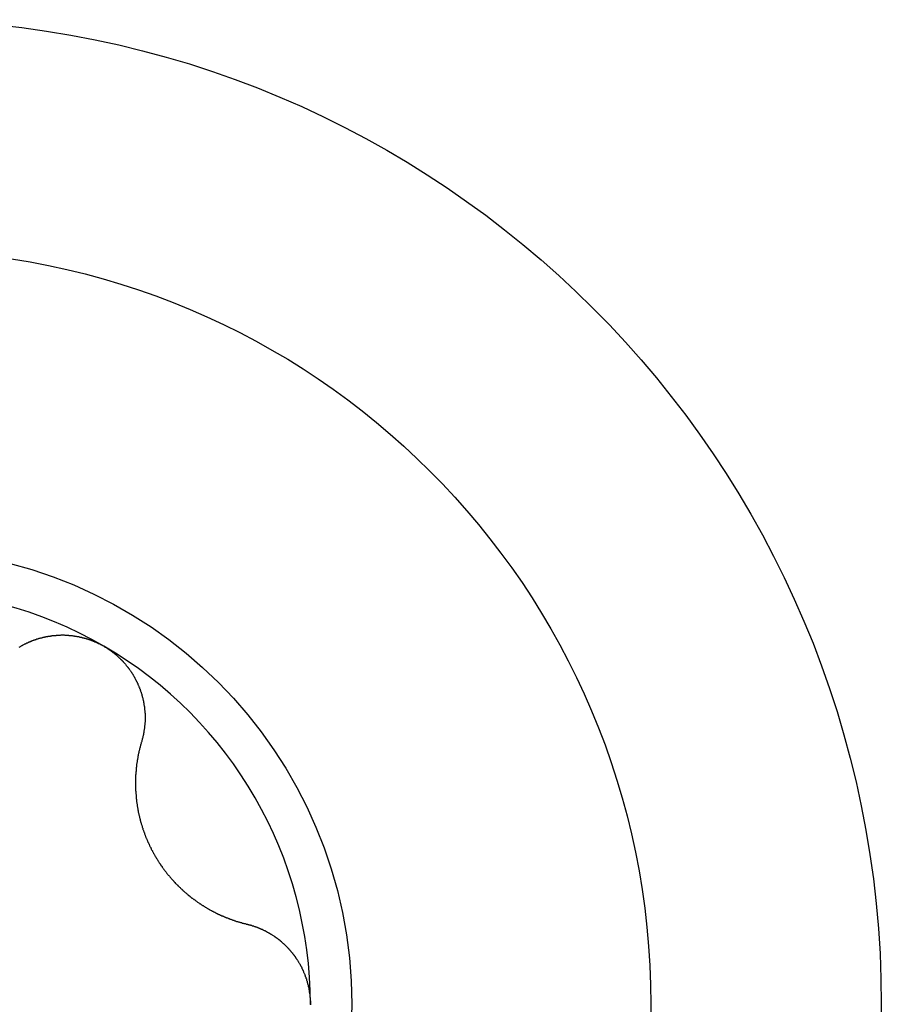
# Model space of a CAD drawing. Extents: x 1107 to 4046, y 937 to 3355.
# Tile 841 of 861: x 3324.69 to 3328.8, y 2390.21 to 2394.91. Entities that reach past the tile are written whole.
import ezdxf

# ---------------------------------------------------------------- set-up
doc = ezdxf.new("R2010")
doc.units = 0
doc.layers.add('KF_VIDA_L___C_LEFT', color=7, linetype='CONTINUOUS')

# ---------------------------------------------------------------- blocks, each defined once
blk = doc.blocks.new('KF_VIDA_L___C_LEFT')
at = {"layer": 'KF_VIDA_L___C_LEFT'}
for points in [[(435.386, 702.705, 0), (435.388, 702.706, 0), (435.389, 702.707, 0), (435.391, 702.708, 0), (435.393, 702.709, 0), (435.394, 702.71, 0), (435.396, 702.711, 0), (435.398, 702.712, 0), (435.4, 702.713, 0), (435.401, 702.714, 0), (435.403, 702.715, 0), (435.405, 702.716, 0), (435.407, 702.717, 0), (435.408, 702.718, 0), (435.41, 702.719, 0), (435.412, 702.72, 0), (435.414, 702.72, 0), (435.415, 702.721, 0), (435.417, 702.722, 0), (435.419, 702.723, 0), (435.421, 702.724, 0), (435.422, 702.725, 0), (435.424, 702.726, 0), (435.426, 702.726, 0), (435.428, 702.727, 0), (435.43, 702.728, 0), (435.431, 702.729, 0), (435.433, 702.73, 0), (435.435, 702.73, 0), (435.437, 702.731, 0), (435.439, 702.732, 0), (435.44, 702.733, 0), (435.442, 702.733, 0), (435.444, 702.734, 0), (435.446, 702.735, 0), (435.448, 702.736, 0), (435.45, 702.736, 0), (435.451, 702.737, 0), (435.453, 702.738, 0), (435.455, 702.738, 0), (435.457, 702.739, 0), (435.459, 702.74, 0), (435.461, 702.74, 0), (435.463, 702.741, 0), (435.465, 702.742, 0), (435.467, 702.742, 0), (435.468, 702.743, 0), (435.47, 702.744, 0), (435.472, 702.744, 0), (435.474, 702.745, 0), (435.476, 702.745, 0), (435.478, 702.746, 0), (435.48, 702.747, 0), (435.482, 702.747, 0), (435.484, 702.748, 0), (435.486, 702.748, 0), (435.488, 702.749, 0), (435.49, 702.749, 0), (435.492, 702.75, 0), (435.494, 702.75, 0), (435.496, 702.751, 0), (435.498, 702.751, 0), (435.5, 702.752, 0), (435.502, 702.752, 0), (435.504, 702.753, 0), (435.506, 702.753, 0), (435.508, 702.754, 0), (435.51, 702.754, 0), (435.512, 702.754, 0), (435.514, 702.755, 0), (435.516, 702.755, 0), (435.518, 702.756, 0), (435.52, 702.756, 0), (435.522, 702.756, 0), (435.524, 702.757, 0), (435.526, 702.757, 0), (435.528, 702.757, 0), (435.531, 702.758, 0), (435.533, 702.758, 0), (435.535, 702.758, 0), (435.537, 702.759, 0), (435.539, 702.759, 0), (435.541, 702.759, 0), (435.543, 702.76, 0), (435.545, 702.76, 0), (435.547, 702.76, 0), (435.549, 702.76, 0), (435.551, 702.761, 0), (435.554, 702.761, 0), (435.556, 702.761, 0), (435.558, 702.761, 0), (435.56, 702.761, 0), (435.562, 702.761, 0), (435.564, 702.762, 0), (435.566, 702.762, 0), (435.568, 702.762, 0), (435.571, 702.762, 0), (435.573, 702.762, 0), (435.575, 702.762, 0), (435.577, 702.762, 0), (435.579, 702.762, 0), (435.581, 702.762, 0), (435.583, 702.762, 0), (435.585, 702.763, 0), (435.588, 702.763, 0), (435.59, 702.763, 0), (435.592, 702.763, 0), (435.594, 702.763, 0), (435.596, 702.763, 0), (435.598, 702.763, 0), (435.6, 702.763, 0), (435.603, 702.762, 0), (435.605, 702.762, 0), (435.607, 702.762, 0), (435.609, 702.762, 0), (435.611, 702.762, 0), (435.613, 702.762, 0), (435.615, 702.762, 0), (435.618, 702.762, 0), (435.62, 702.762, 0), (435.622, 702.761, 0), (435.624, 702.761, 0), (435.626, 702.761, 0), (435.628, 702.761, 0), (435.631, 702.761, 0), (435.633, 702.76, 0), (435.635, 702.76, 0), (435.637, 702.76, 0), (435.639, 702.76, 0), (435.641, 702.759, 0), (435.643, 702.759, 0), (435.646, 702.759, 0), (435.648, 702.759, 0), (435.65, 702.758, 0), (435.652, 702.758, 0), (435.654, 702.758, 0), (435.656, 702.757, 0), (435.658, 702.757, 0), (435.66, 702.756, 0), (435.663, 702.756, 0), (435.665, 702.756, 0), (435.667, 702.755, 0), (435.669, 702.755, 0), (435.671, 702.754, 0), (435.673, 702.754, 0), (435.675, 702.753, 0), (435.677, 702.753, 0), (435.68, 702.752, 0), (435.682, 702.752, 0), (435.684, 702.751, 0), (435.686, 702.751, 0), (435.688, 702.75, 0), (435.69, 702.75, 0), (435.692, 702.749, 0), (435.694, 702.749, 0), (435.696, 702.748, 0), (435.698, 702.748, 0), (435.7, 702.747, 0), (435.703, 702.746, 0), (435.705, 702.746, 0), (435.707, 702.745, 0), (435.709, 702.745, 0), (435.711, 702.744, 0), (435.713, 702.743, 0), (435.715, 702.743, 0), (435.717, 702.742, 0), (435.719, 702.741, 0), (435.721, 702.741, 0), (435.723, 702.74, 0), (435.725, 702.739, 0), (435.727, 702.738, 0), (435.729, 702.738, 0), (435.731, 702.737, 0), (435.733, 702.736, 0), (435.735, 702.735, 0), (435.737, 702.735, 0), (435.739, 702.734, 0), (435.741, 702.733, 0), (435.743, 702.732, 0), (435.745, 702.731, 0), (435.747, 702.73, 0), (435.749, 702.73, 0), (435.751, 702.729, 0), (435.753, 702.728, 0), (435.755, 702.727, 0), (435.757, 702.726, 0), (435.759, 702.725, 0), (435.761, 702.724, 0), (435.763, 702.723, 0), (435.765, 702.722, 0), (435.767, 702.722, 0), (435.768, 702.721, 0), (435.77, 702.72, 0), (435.772, 702.719, 0), (435.774, 702.718, 0), (435.776, 702.717, 0), (435.778, 702.716, 0), (435.78, 702.715, 0), (435.782, 702.714, 0), (435.783, 702.713, 0), (435.785, 702.712, 0), (435.787, 702.711, 0), (435.789, 702.71, 0)], [(435.789, 702.71, 0), (435.791, 702.708, 0), (435.793, 702.707, 0), (435.794, 702.706, 0), (435.796, 702.705, 0), (435.798, 702.704, 0), (435.8, 702.703, 0), (435.802, 702.702, 0), (435.803, 702.701, 0), (435.805, 702.7, 0), (435.807, 702.698, 0), (435.809, 702.697, 0), (435.811, 702.696, 0), (435.812, 702.695, 0), (435.814, 702.694, 0), (435.816, 702.692, 0), (435.818, 702.691, 0), (435.819, 702.69, 0), (435.821, 702.689, 0), (435.823, 702.688, 0), (435.825, 702.686, 0), (435.826, 702.685, 0), (435.828, 702.684, 0), (435.83, 702.682, 0), (435.831, 702.681, 0), (435.833, 702.68, 0), (435.835, 702.678, 0), (435.836, 702.677, 0), (435.838, 702.676, 0), (435.84, 702.674, 0), (435.841, 702.673, 0), (435.843, 702.672, 0), (435.845, 702.67, 0), (435.846, 702.669, 0), (435.848, 702.668, 0), (435.85, 702.666, 0), (435.851, 702.665, 0), (435.853, 702.663, 0), (435.855, 702.662, 0), (435.856, 702.66, 0), (435.858, 702.659, 0), (435.859, 702.657, 0), (435.861, 702.656, 0), (435.863, 702.654, 0), (435.864, 702.653, 0), (435.866, 702.652, 0), (435.867, 702.65, 0), (435.869, 702.648, 0), (435.87, 702.647, 0), (435.872, 702.645, 0), (435.873, 702.644, 0), (435.875, 702.642, 0), (435.876, 702.641, 0), (435.878, 702.639, 0), (435.879, 702.638, 0), (435.881, 702.636, 0), (435.882, 702.634, 0), (435.884, 702.633, 0), (435.885, 702.631, 0), (435.887, 702.63, 0), (435.888, 702.628, 0), (435.889, 702.626, 0), (435.891, 702.625, 0), (435.892, 702.623, 0), (435.894, 702.621, 0), (435.895, 702.62, 0), (435.896, 702.618, 0), (435.898, 702.616, 0), (435.899, 702.615, 0), (435.901, 702.613, 0), (435.902, 702.611, 0), (435.903, 702.61, 0), (435.905, 702.608, 0), (435.906, 702.606, 0), (435.907, 702.605, 0), (435.908, 702.603, 0), (435.91, 702.601, 0), (435.911, 702.599, 0), (435.912, 702.598, 0), (435.914, 702.596, 0), (435.915, 702.594, 0), (435.916, 702.592, 0), (435.917, 702.591, 0), (435.918, 702.589, 0), (435.92, 702.587, 0), (435.921, 702.585, 0), (435.922, 702.583, 0), (435.923, 702.582, 0), (435.924, 702.58, 0), (435.926, 702.578, 0), (435.927, 702.576, 0), (435.928, 702.574, 0), (435.929, 702.572, 0), (435.93, 702.571, 0), (435.931, 702.569, 0), (435.932, 702.567, 0), (435.933, 702.565, 0), (435.934, 702.563, 0), (435.935, 702.561, 0), (435.936, 702.56, 0), (435.937, 702.558, 0), (435.938, 702.556, 0), (435.939, 702.554, 0), (435.94, 702.552, 0), (435.941, 702.55, 0), (435.942, 702.548, 0), (435.943, 702.546, 0), (435.944, 702.544, 0), (435.945, 702.542, 0), (435.946, 702.541, 0), (435.947, 702.539, 0), (435.948, 702.537, 0), (435.949, 702.535, 0), (435.95, 702.533, 0), (435.951, 702.531, 0), (435.952, 702.529, 0), (435.952, 702.527, 0), (435.953, 702.525, 0), (435.954, 702.523, 0), (435.955, 702.521, 0), (435.956, 702.519, 0), (435.957, 702.517, 0), (435.957, 702.515, 0), (435.958, 702.513, 0), (435.959, 702.512, 0), (435.96, 702.51, 0), (435.96, 702.508, 0), (435.961, 702.506, 0), (435.962, 702.504, 0), (435.963, 702.502, 0), (435.963, 702.5, 0), (435.964, 702.498, 0), (435.965, 702.496, 0), (435.965, 702.494, 0), (435.966, 702.492, 0), (435.967, 702.49, 0), (435.967, 702.488, 0), (435.968, 702.486, 0), (435.969, 702.484, 0), (435.969, 702.482, 0), (435.97, 702.48, 0), (435.97, 702.478, 0), (435.971, 702.476, 0), (435.971, 702.474, 0), (435.972, 702.472, 0), (435.973, 702.47, 0), (435.973, 702.468, 0), (435.974, 702.466, 0), (435.974, 702.464, 0), (435.975, 702.462, 0), (435.975, 702.46, 0), (435.976, 702.458, 0), (435.976, 702.456, 0), (435.977, 702.454, 0), (435.977, 702.452, 0), (435.977, 702.45, 0), (435.978, 702.448, 0), (435.978, 702.446, 0), (435.979, 702.444, 0), (435.979, 702.442, 0), (435.979, 702.44, 0), (435.98, 702.439, 0), (435.98, 702.437, 0), (435.98, 702.435, 0), (435.981, 702.433, 0), (435.981, 702.431, 0), (435.981, 702.429, 0), (435.982, 702.427, 0), (435.982, 702.425, 0), (435.982, 702.423, 0), (435.983, 702.421, 0), (435.983, 702.419, 0), (435.983, 702.417, 0), (435.983, 702.415, 0), (435.984, 702.413, 0), (435.984, 702.411, 0), (435.984, 702.409, 0), (435.984, 702.407, 0), (435.984, 702.405, 0), (435.985, 702.403, 0), (435.985, 702.401, 0), (435.985, 702.399, 0), (435.985, 702.397, 0), (435.985, 702.395, 0), (435.985, 702.393, 0), (435.985, 702.391, 0), (435.986, 702.389, 0), (435.986, 702.388, 0), (435.986, 702.386, 0), (435.986, 702.384, 0), (435.986, 702.382, 0), (435.986, 702.38, 0), (435.986, 702.378, 0), (435.986, 702.376, 0), (435.986, 702.374, 0), (435.986, 702.372, 0), (435.986, 702.37, 0), (435.986, 702.368, 0), (435.986, 702.366, 0), (435.986, 702.364, 0), (435.986, 702.362, 0), (435.986, 702.36, 0), (435.986, 702.358, 0), (435.986, 702.356, 0), (435.986, 702.354, 0), (435.986, 702.352, 0), (435.986, 702.35, 0), (435.986, 702.348, 0), (435.986, 702.346, 0), (435.985, 702.344, 0), (435.985, 702.342, 0), (435.985, 702.34, 0), (435.985, 702.338, 0), (435.985, 702.336, 0), (435.985, 702.334, 0), (435.985, 702.332, 0), (435.984, 702.33, 0), (435.984, 702.328, 0), (435.984, 702.326, 0), (435.984, 702.324, 0), (435.983, 702.322, 0), (435.983, 702.32, 0), (435.983, 702.318, 0), (435.983, 702.316, 0), (435.982, 702.314, 0), (435.982, 702.312, 0), (435.982, 702.31, 0), (435.982, 702.308, 0), (435.981, 702.306, 0), (435.981, 702.304, 0), (435.981, 702.302, 0), (435.98, 702.3, 0), (435.98, 702.298, 0), (435.98, 702.296, 0), (435.979, 702.295, 0), (435.979, 702.293, 0), (435.979, 702.291, 0), (435.978, 702.289, 0), (435.978, 702.287, 0), (435.977, 702.285, 0), (435.977, 702.283, 0), (435.977, 702.281, 0), (435.976, 702.279, 0), (435.976, 702.277, 0), (435.975, 702.275, 0), (435.975, 702.273, 0), (435.974, 702.271, 0), (435.974, 702.269, 0), (435.973, 702.267, 0), (435.973, 702.265, 0), (435.972, 702.264, 0), (435.972, 702.262, 0), (435.971, 702.26, 0), (435.971, 702.258, 0), (435.97, 702.256, 0), (435.97, 702.254, 0)], [(435.97, 702.254, 0), (435.969, 702.252, 0), (435.968, 702.249, 0), (435.967, 702.247, 0), (435.967, 702.245, 0), (435.966, 702.242, 0), (435.966, 702.24, 0), (435.965, 702.238, 0), (435.964, 702.236, 0), (435.964, 702.233, 0), (435.963, 702.231, 0), (435.962, 702.229, 0), (435.962, 702.226, 0), (435.961, 702.224, 0), (435.961, 702.222, 0), (435.96, 702.219, 0), (435.959, 702.217, 0), (435.959, 702.214, 0), (435.958, 702.212, 0), (435.958, 702.21, 0), (435.957, 702.207, 0), (435.957, 702.205, 0), (435.956, 702.203, 0), (435.956, 702.2, 0), (435.955, 702.198, 0), (435.955, 702.196, 0), (435.954, 702.193, 0), (435.954, 702.191, 0), (435.953, 702.189, 0), (435.953, 702.186, 0), (435.952, 702.184, 0), (435.952, 702.182, 0), (435.952, 702.179, 0), (435.951, 702.177, 0), (435.951, 702.175, 0), (435.95, 702.172, 0), (435.95, 702.17, 0), (435.95, 702.167, 0), (435.949, 702.165, 0), (435.949, 702.163, 0), (435.948, 702.16, 0), (435.948, 702.158, 0), (435.948, 702.156, 0), (435.947, 702.153, 0), (435.947, 702.151, 0), (435.947, 702.149, 0), (435.946, 702.146, 0), (435.946, 702.144, 0), (435.946, 702.142, 0), (435.945, 702.139, 0), (435.945, 702.137, 0), (435.945, 702.134, 0), (435.945, 702.132, 0), (435.944, 702.13, 0), (435.944, 702.127, 0), (435.944, 702.125, 0), (435.944, 702.123, 0), (435.943, 702.12, 0), (435.943, 702.118, 0), (435.943, 702.116, 0), (435.943, 702.113, 0), (435.943, 702.111, 0), (435.942, 702.109, 0), (435.942, 702.106, 0), (435.942, 702.104, 0), (435.942, 702.102, 0), (435.942, 702.099, 0), (435.942, 702.097, 0), (435.941, 702.095, 0), (435.941, 702.092, 0), (435.941, 702.09, 0), (435.941, 702.088, 0), (435.941, 702.085, 0), (435.941, 702.083, 0), (435.941, 702.08, 0), (435.941, 702.078, 0), (435.941, 702.076, 0), (435.941, 702.073, 0), (435.941, 702.071, 0), (435.94, 702.068, 0), (435.94, 702.066, 0), (435.94, 702.064, 0), (435.94, 702.061, 0), (435.94, 702.059, 0), (435.94, 702.056, 0), (435.94, 702.054, 0), (435.94, 702.051, 0), (435.94, 702.049, 0), (435.94, 702.047, 0), (435.941, 702.044, 0), (435.941, 702.042, 0), (435.941, 702.039, 0), (435.941, 702.037, 0), (435.941, 702.034, 0), (435.941, 702.032, 0), (435.941, 702.029, 0), (435.941, 702.027, 0), (435.941, 702.024, 0), (435.941, 702.022, 0), (435.941, 702.019, 0), (435.942, 702.017, 0), (435.942, 702.014, 0), (435.942, 702.012, 0), (435.942, 702.009, 0), (435.942, 702.007, 0), (435.942, 702.004, 0), (435.943, 702.002, 0), (435.943, 701.999, 0), (435.943, 701.996, 0), (435.943, 701.994, 0), (435.943, 701.991, 0), (435.944, 701.989, 0), (435.944, 701.986, 0), (435.944, 701.984, 0), (435.944, 701.981, 0), (435.945, 701.979, 0), (435.945, 701.976, 0), (435.945, 701.973, 0), (435.946, 701.971, 0), (435.946, 701.968, 0), (435.946, 701.966, 0), (435.947, 701.963, 0), (435.947, 701.961, 0), (435.947, 701.958, 0), (435.948, 701.956, 0), (435.948, 701.953, 0), (435.948, 701.95, 0), (435.949, 701.948, 0), (435.949, 701.945, 0), (435.95, 701.943, 0), (435.95, 701.94, 0), (435.95, 701.938, 0), (435.951, 701.935, 0), (435.951, 701.932, 0), (435.952, 701.93, 0), (435.952, 701.927, 0), (435.953, 701.925, 0), (435.953, 701.922, 0), (435.954, 701.919, 0), (435.954, 701.917, 0), (435.955, 701.914, 0), (435.955, 701.912, 0), (435.956, 701.909, 0), (435.957, 701.907, 0), (435.957, 701.904, 0), (435.958, 701.901, 0), (435.958, 701.899, 0), (435.959, 701.896, 0), (435.959, 701.894, 0), (435.96, 701.891, 0), (435.961, 701.889, 0), (435.961, 701.886, 0), (435.962, 701.883, 0), (435.963, 701.881, 0), (435.963, 701.878, 0), (435.964, 701.876, 0), (435.965, 701.873, 0), (435.965, 701.871, 0), (435.966, 701.868, 0), (435.967, 701.866, 0), (435.968, 701.863, 0), (435.968, 701.861, 0), (435.969, 701.858, 0), (435.97, 701.855, 0), (435.971, 701.853, 0), (435.972, 701.85, 0), (435.972, 701.848, 0), (435.973, 701.845, 0), (435.974, 701.843, 0), (435.975, 701.84, 0), (435.976, 701.838, 0), (435.976, 701.835, 0), (435.977, 701.833, 0), (435.978, 701.83, 0), (435.979, 701.828, 0), (435.98, 701.825, 0), (435.981, 701.823, 0), (435.982, 701.82, 0), (435.983, 701.818, 0), (435.984, 701.815, 0), (435.984, 701.813, 0), (435.985, 701.81, 0), (435.986, 701.808, 0), (435.987, 701.805, 0), (435.988, 701.803, 0), (435.989, 701.8, 0), (435.99, 701.798, 0), (435.991, 701.795, 0), (435.992, 701.793, 0), (435.993, 701.791, 0), (435.994, 701.788, 0), (435.995, 701.786, 0), (435.996, 701.783, 0), (435.997, 701.781, 0), (435.998, 701.778, 0), (435.999, 701.776, 0), (436, 701.774, 0), (436.002, 701.771, 0), (436.003, 701.769, 0), (436.004, 701.766, 0), (436.005, 701.764, 0), (436.006, 701.762, 0), (436.007, 701.759, 0), (436.008, 701.757, 0), (436.009, 701.755, 0), (436.01, 701.752, 0), (436.012, 701.75, 0), (436.013, 701.748, 0), (436.014, 701.745, 0), (436.015, 701.743, 0), (436.016, 701.741, 0), (436.017, 701.738, 0), (436.019, 701.736, 0), (436.02, 701.734, 0), (436.021, 701.732, 0), (436.022, 701.729, 0), (436.023, 701.727, 0), (436.025, 701.725, 0), (436.026, 701.722, 0), (436.027, 701.72, 0), (436.028, 701.718, 0), (436.029, 701.716, 0), (436.031, 701.714, 0), (436.032, 701.711, 0), (436.033, 701.709, 0), (436.035, 701.707, 0), (436.036, 701.705, 0), (436.037, 701.703, 0), (436.038, 701.7, 0), (436.04, 701.698, 0), (436.041, 701.696, 0), (436.042, 701.694, 0), (436.044, 701.692, 0), (436.045, 701.689, 0), (436.047, 701.687, 0), (436.048, 701.685, 0), (436.049, 701.683, 0), (436.051, 701.681, 0), (436.052, 701.679, 0), (436.054, 701.676, 0), (436.055, 701.674, 0), (436.056, 701.672, 0), (436.058, 701.67, 0), (436.059, 701.668, 0), (436.061, 701.666, 0), (436.062, 701.663, 0), (436.064, 701.661, 0), (436.065, 701.659, 0), (436.067, 701.657, 0), (436.068, 701.655, 0), (436.07, 701.653, 0), (436.071, 701.651, 0), (436.073, 701.648, 0), (436.074, 701.646, 0), (436.076, 701.644, 0), (436.078, 701.642, 0), (436.079, 701.64, 0), (436.081, 701.638, 0), (436.082, 701.636, 0), (436.084, 701.634, 0), (436.086, 701.632, 0), (436.087, 701.63, 0), (436.089, 701.627, 0), (436.09, 701.625, 0), (436.092, 701.623, 0), (436.094, 701.621, 0), (436.095, 701.619, 0), (436.097, 701.617, 0), (436.099, 701.615, 0), (436.101, 701.613, 0), (436.102, 701.611, 0), (436.104, 701.609, 0), (436.106, 701.607, 0), (436.107, 701.605, 0), (436.109, 701.603, 0), (436.111, 701.601, 0), (436.113, 701.599, 0), (436.114, 701.597, 0), (436.116, 701.595, 0), (436.118, 701.593, 0), (436.12, 701.591, 0), (436.121, 701.589, 0), (436.123, 701.587, 0), (436.125, 701.585, 0), (436.127, 701.583, 0), (436.129, 701.581, 0), (436.13, 701.579, 0), (436.132, 701.577, 0), (436.134, 701.575, 0), (436.136, 701.574, 0), (436.138, 701.572, 0), (436.14, 701.57, 0), (436.142, 701.568, 0), (436.143, 701.566, 0), (436.145, 701.564, 0), (436.147, 701.562, 0), (436.149, 701.56, 0), (436.151, 701.559, 0), (436.153, 701.557, 0), (436.155, 701.555, 0), (436.157, 701.553, 0), (436.159, 701.551, 0), (436.161, 701.549, 0), (436.162, 701.548, 0), (436.164, 701.546, 0), (436.166, 701.544, 0), (436.168, 701.542, 0), (436.17, 701.541, 0), (436.172, 701.539, 0), (436.174, 701.537, 0), (436.176, 701.535, 0), (436.178, 701.534, 0), (436.18, 701.532, 0), (436.182, 701.53, 0), (436.184, 701.529, 0), (436.186, 701.527, 0), (436.188, 701.525, 0), (436.19, 701.523, 0), (436.192, 701.522, 0), (436.194, 701.52, 0), (436.196, 701.519, 0), (436.198, 701.517, 0), (436.2, 701.515, 0), (436.202, 701.514, 0), (436.204, 701.512, 0), (436.206, 701.51, 0), (436.208, 701.509, 0), (436.21, 701.507, 0), (436.212, 701.506, 0), (436.215, 701.504, 0), (436.217, 701.503, 0), (436.219, 701.501, 0), (436.221, 701.5, 0), (436.223, 701.498, 0), (436.225, 701.497, 0), (436.227, 701.495, 0), (436.229, 701.494, 0), (436.231, 701.492, 0), (436.233, 701.491, 0), (436.235, 701.489, 0), (436.237, 701.488, 0), (436.239, 701.486, 0), (436.242, 701.485, 0), (436.244, 701.483, 0), (436.246, 701.482, 0), (436.248, 701.48, 0), (436.25, 701.479, 0), (436.252, 701.478, 0), (436.254, 701.476, 0), (436.256, 701.475, 0), (436.258, 701.474, 0), (436.26, 701.472, 0), (436.263, 701.471, 0), (436.265, 701.47, 0), (436.267, 701.468, 0), (436.269, 701.467, 0), (436.271, 701.466, 0), (436.273, 701.464, 0), (436.275, 701.463, 0), (436.277, 701.462, 0), (436.279, 701.461, 0), (436.282, 701.459, 0), (436.284, 701.458, 0), (436.286, 701.457, 0), (436.288, 701.456, 0), (436.29, 701.454, 0), (436.292, 701.453, 0), (436.294, 701.452, 0), (436.296, 701.451, 0), (436.298, 701.45, 0), (436.301, 701.448, 0), (436.303, 701.447, 0), (436.305, 701.446, 0), (436.307, 701.445, 0), (436.309, 701.444, 0), (436.311, 701.443, 0), (436.313, 701.442, 0), (436.315, 701.441, 0), (436.317, 701.44, 0), (436.32, 701.439, 0), (436.322, 701.437, 0), (436.324, 701.436, 0), (436.326, 701.435, 0), (436.328, 701.434, 0), (436.33, 701.433, 0), (436.332, 701.432, 0), (436.334, 701.431, 0), (436.336, 701.43, 0), (436.338, 701.429, 0), (436.341, 701.428, 0), (436.343, 701.427, 0), (436.345, 701.426, 0), (436.347, 701.425, 0), (436.349, 701.424, 0), (436.351, 701.423, 0), (436.354, 701.422, 0), (436.356, 701.422, 0), (436.358, 701.421, 0), (436.36, 701.42, 0), (436.362, 701.419, 0), (436.364, 701.418, 0), (436.367, 701.417, 0), (436.369, 701.416, 0), (436.371, 701.415, 0), (436.373, 701.414, 0), (436.375, 701.413, 0), (436.378, 701.412, 0), (436.38, 701.412, 0), (436.382, 701.411, 0), (436.384, 701.41, 0), (436.387, 701.409, 0), (436.389, 701.408, 0), (436.391, 701.407, 0), (436.393, 701.406, 0), (436.395, 701.406, 0), (436.398, 701.405, 0), (436.4, 701.404, 0), (436.402, 701.403, 0), (436.405, 701.402, 0), (436.407, 701.402, 0), (436.409, 701.401, 0), (436.411, 701.4, 0), (436.414, 701.399, 0), (436.416, 701.399, 0), (436.418, 701.398, 0), (436.42, 701.397, 0), (436.423, 701.396, 0), (436.425, 701.396, 0), (436.427, 701.395, 0), (436.43, 701.394, 0), (436.432, 701.394, 0), (436.434, 701.393, 0), (436.437, 701.392, 0), (436.439, 701.392, 0), (436.441, 701.391, 0), (436.443, 701.39, 0), (436.446, 701.39, 0), (436.448, 701.389, 0), (436.45, 701.388, 0), (436.453, 701.388, 0), (436.455, 701.387, 0), (436.457, 701.386, 0), (436.46, 701.386, 0), (436.462, 701.385, 0), (436.464, 701.385, 0), (436.467, 701.384, 0), (436.469, 701.383, 0), (436.471, 701.383, 0)], [(436.471, 701.383, 0), (436.473, 701.382, 0), (436.475, 701.382, 0), (436.477, 701.381, 0), (436.479, 701.381, 0), (436.481, 701.38, 0), (436.483, 701.38, 0), (436.485, 701.379, 0), (436.487, 701.379, 0), (436.489, 701.378, 0), (436.491, 701.378, 0), (436.493, 701.377, 0), (436.494, 701.377, 0), (436.496, 701.376, 0), (436.498, 701.375, 0), (436.5, 701.375, 0), (436.502, 701.374, 0), (436.504, 701.374, 0), (436.506, 701.373, 0), (436.508, 701.372, 0), (436.51, 701.372, 0), (436.511, 701.371, 0), (436.513, 701.37, 0), (436.515, 701.37, 0), (436.517, 701.369, 0), (436.519, 701.368, 0), (436.521, 701.368, 0), (436.523, 701.367, 0), (436.524, 701.366, 0), (436.526, 701.365, 0), (436.528, 701.365, 0), (436.53, 701.364, 0), (436.532, 701.363, 0), (436.534, 701.362, 0), (436.536, 701.362, 0), (436.537, 701.361, 0), (436.539, 701.36, 0), (436.541, 701.359, 0), (436.543, 701.358, 0), (436.545, 701.358, 0), (436.546, 701.357, 0), (436.548, 701.356, 0), (436.55, 701.355, 0), (436.552, 701.354, 0), (436.554, 701.353, 0), (436.555, 701.352, 0), (436.557, 701.352, 0), (436.559, 701.351, 0), (436.561, 701.35, 0), (436.562, 701.349, 0), (436.564, 701.348, 0), (436.566, 701.347, 0), (436.568, 701.346, 0), (436.569, 701.345, 0), (436.571, 701.344, 0), (436.573, 701.343, 0), (436.575, 701.342, 0), (436.576, 701.341, 0), (436.578, 701.34, 0), (436.58, 701.339, 0), (436.582, 701.338, 0), (436.583, 701.337, 0), (436.585, 701.336, 0), (436.587, 701.335, 0), (436.588, 701.334, 0), (436.59, 701.333, 0), (436.592, 701.332, 0), (436.593, 701.331, 0), (436.595, 701.33, 0), (436.597, 701.329, 0), (436.598, 701.328, 0), (436.6, 701.327, 0), (436.602, 701.326, 0), (436.603, 701.324, 0), (436.605, 701.323, 0), (436.607, 701.322, 0), (436.608, 701.321, 0), (436.61, 701.32, 0), (436.611, 701.319, 0), (436.613, 701.318, 0), (436.615, 701.316, 0), (436.616, 701.315, 0), (436.618, 701.314, 0), (436.619, 701.313, 0), (436.621, 701.312, 0), (436.622, 701.311, 0), (436.624, 701.309, 0), (436.625, 701.308, 0), (436.627, 701.307, 0), (436.629, 701.306, 0), (436.63, 701.304, 0), (436.632, 701.303, 0), (436.633, 701.302, 0), (436.635, 701.301, 0), (436.636, 701.299, 0), (436.638, 701.298, 0), (436.639, 701.297, 0), (436.641, 701.295, 0), (436.642, 701.294, 0), (436.644, 701.293, 0), (436.645, 701.291, 0), (436.647, 701.29, 0), (436.648, 701.289, 0), (436.65, 701.287, 0), (436.651, 701.286, 0), (436.653, 701.284, 0), (436.654, 701.283, 0), (436.656, 701.281, 0), (436.657, 701.28, 0), (436.658, 701.279, 0), (436.66, 701.277, 0), (436.661, 701.276, 0), (436.663, 701.274, 0), (436.664, 701.273, 0), (436.666, 701.271, 0), (436.667, 701.27, 0), (436.668, 701.268, 0), (436.67, 701.267, 0), (436.671, 701.265, 0), (436.673, 701.264, 0), (436.674, 701.262, 0), (436.675, 701.261, 0), (436.677, 701.259, 0), (436.678, 701.257, 0), (436.68, 701.256, 0), (436.681, 701.254, 0), (436.682, 701.253, 0), (436.684, 701.251, 0), (436.685, 701.249, 0), (436.686, 701.248, 0), (436.688, 701.246, 0), (436.689, 701.245, 0), (436.69, 701.243, 0), (436.691, 701.241, 0), (436.693, 701.24, 0), (436.694, 701.238, 0), (436.695, 701.236, 0), (436.697, 701.235, 0), (436.698, 701.233, 0), (436.699, 701.231, 0), (436.7, 701.229, 0), (436.702, 701.228, 0), (436.703, 701.226, 0), (436.704, 701.224, 0), (436.705, 701.223, 0), (436.706, 701.221, 0), (436.708, 701.219, 0), (436.709, 701.217, 0), (436.71, 701.215, 0), (436.711, 701.214, 0), (436.712, 701.212, 0), (436.714, 701.21, 0), (436.715, 701.208, 0), (436.716, 701.207, 0), (436.717, 701.205, 0), (436.718, 701.203, 0), (436.719, 701.201, 0), (436.72, 701.199, 0), (436.721, 701.197, 0), (436.722, 701.196, 0), (436.723, 701.194, 0), (436.725, 701.192, 0), (436.726, 701.19, 0), (436.727, 701.188, 0), (436.728, 701.186, 0), (436.729, 701.184, 0), (436.73, 701.182, 0), (436.731, 701.18, 0), (436.732, 701.179, 0), (436.733, 701.177, 0), (436.734, 701.175, 0), (436.735, 701.173, 0), (436.735, 701.171, 0), (436.736, 701.169, 0), (436.737, 701.167, 0), (436.738, 701.165, 0), (436.739, 701.163, 0), (436.74, 701.161, 0), (436.741, 701.159, 0), (436.742, 701.157, 0), (436.743, 701.155, 0), (436.743, 701.153, 0), (436.744, 701.151, 0), (436.745, 701.149, 0), (436.746, 701.147, 0), (436.747, 701.145, 0), (436.748, 701.143, 0), (436.748, 701.141, 0), (436.749, 701.139, 0), (436.75, 701.137, 0), (436.751, 701.135, 0), (436.751, 701.133, 0), (436.752, 701.131, 0), (436.753, 701.129, 0), (436.753, 701.127, 0), (436.754, 701.125, 0), (436.755, 701.123, 0), (436.756, 701.121, 0), (436.756, 701.119, 0), (436.757, 701.117, 0), (436.757, 701.115, 0), (436.758, 701.112, 0), (436.759, 701.11, 0), (436.759, 701.108, 0), (436.76, 701.106, 0), (436.76, 701.104, 0), (436.761, 701.102, 0), (436.762, 701.1, 0), (436.762, 701.098, 0), (436.763, 701.096, 0), (436.763, 701.094, 0), (436.764, 701.092, 0), (436.764, 701.089, 0), (436.765, 701.087, 0), (436.765, 701.085, 0), (436.766, 701.083, 0), (436.766, 701.081, 0), (436.767, 701.079, 0), (436.767, 701.077, 0), (436.767, 701.075, 0), (436.768, 701.073, 0), (436.768, 701.07, 0), (436.769, 701.068, 0), (436.769, 701.066, 0), (436.769, 701.064, 0), (436.77, 701.062, 0), (436.77, 701.06, 0), (436.77, 701.058, 0), (436.771, 701.056, 0), (436.771, 701.053, 0), (436.771, 701.051, 0), (436.772, 701.049, 0), (436.772, 701.047, 0), (436.772, 701.045, 0), (436.772, 701.043, 0), (436.773, 701.041, 0), (436.773, 701.039, 0), (436.773, 701.036, 0), (436.773, 701.034, 0), (436.774, 701.032, 0), (436.774, 701.03, 0), (436.774, 701.028, 0), (436.774, 701.026, 0), (436.774, 701.024, 0), (436.774, 701.022, 0), (436.774, 701.019, 0), (436.775, 701.017, 0), (436.775, 701.015, 0), (436.775, 701.013, 0), (436.775, 701.011, 0), (436.775, 701.009, 0), (436.775, 701.007, 0), (436.775, 701.005, 0), (436.775, 701.002, 0), (436.775, 701, 0), (436.775, 700.998, 0)]]:
    blk.add_polyline3d(points, dxfattribs=at)
for radius in [4.7, 3.6, 2.1725]:
    blk.add_circle((434.8, 701), radius, dxfattribs=at)
for start, end in [(59.9497, 119.9497), (359.9497, 59.9497)]:
    blk.add_arc((434.8, 701), 1.975, start, end, dxfattribs=at)

msp = doc.modelspace()

# ---------------------------------------------------------------- block references
at = {"layer": 'KF_VIDA_L___C_LEFT'}
msp.add_blockref('KF_VIDA_L___C_LEFT', (2889.3036, 1689.2132), dxfattribs=at)

doc.saveas('drawing.dxf')
